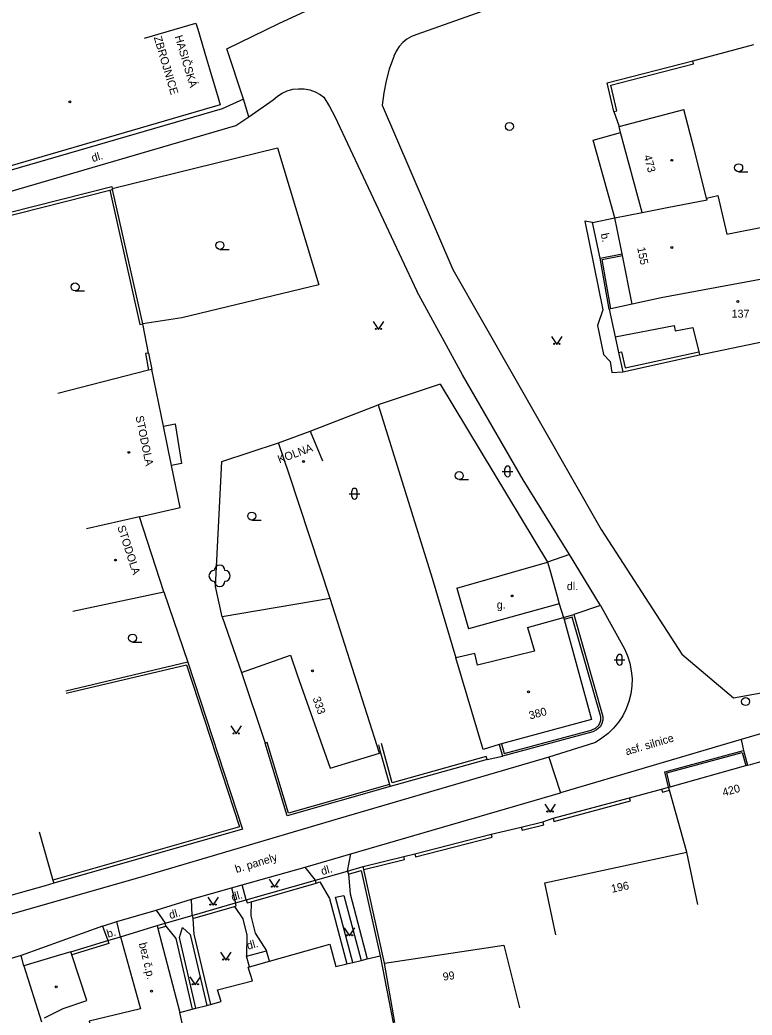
# Model space of a CAD drawing. Extents: x -577457 to -568404, y -1208466 to -1201387.
# Drawn here: x -575270.6 to -575201.9, y -1204396.7 to -1204303.4 of the extents above; entities that cross this region are included whole.
import ezdxf

# ---------------------------------------------------------------- set-up
doc = ezdxf.new("R2010")
doc.units = 0
for name, color, linetype in [('BUDOVY_MĚŘ', 7, 'Continuous'), ('BUDOVY_NEMĚŘ', 7, 'Continuous'), ('MAP_ZN_BP', 7, 'Continuous'), ('POMOC_POPIS', 7, 'Continuous'), ('ROZHRANÍ_PLOCH', 7, 'Continuous'), ('ZELEŇ', 7, 'Continuous'), ('ZN_BUDOV', 7, 'Continuous'), ('ZN_DOPLŇKOVÉ', 7, 'Continuous'), ('ZN_KULTUR', 7, 'Continuous'), ('Č_POPIS_ORIENT', 7, 'Continuous')]:
    doc.layers.add(name, color=color, linetype=linetype)

msp = doc.modelspace()

# ---------------------------------------------------------------- linework, layer by layer
at = {"layer": 'BUDOVY_MĚŘ'}
for points in [[(-575258.87, -1204305.13), (-575254.07, -1204303.71), (-575253.9, -1204304.29)], [(-575253.08, -1204307.05), (-575252.8, -1204307.99)], [(-575251.99, -1204310.72), (-575251.8, -1204311.36), (-575272.25, -1204317.34), (-575273.04, -1204314.78)], [(-575214.41, -1204313.42), (-575208.34, -1204311.8)], [(-575214.26, -1204313.98), (-575214.41, -1204313.42)], [(-575212.23, -1204321.46), (-575214.26, -1204313.98)], [(-575212.23, -1204321.46), (-575209.9, -1204320.99)], [(-575214.8, -1204321.97), (-575212.23, -1204321.46)], [(-575214.59, -1204323.02), (-575214.8, -1204321.97)], [(-575214.1, -1204325.5), (-575214.13, -1204325.33)], [(-575213.19, -1204330.06), (-575214.1, -1204325.5)], [(-575195.78, -1204326.75), (-575210.45, -1204329.47), (-575213.19, -1204330.06)], [(-575206.86, -1204334.8), (-575194.72, -1204332.27), (-575195.78, -1204326.75)], [(-575213.19, -1204330.06), (-575215.17, -1204330.48)], [(-575215.17, -1204330.48), (-575215.34, -1204330.52)], [(-575215.34, -1204330.52), (-575214.78, -1204333.13)], [(-575214.78, -1204333.13), (-575209.24, -1204332.05)], [(-575207.49, -1204332.24), (-575206.93, -1204334.51)], [(-575206.93, -1204334.51), (-575206.86, -1204334.8)], [(-575258.5, -1204336.24), (-575267, -1204338.43)], [(-575258.21, -1204336.17), (-575258.5, -1204336.24)], [(-575257.11, -1204341.5), (-575258.21, -1204336.17)], [(-575256.35, -1204345.18), (-575257.11, -1204341.5)], [(-575246.31, -1204343.05), (-575243.35, -1204341.97)], [(-575243.35, -1204341.97), (-575242.2, -1204344.74)], [(-575245.34, -1204346), (-575246.31, -1204343.05)], [(-575259.35, -1204349.99), (-575255.54, -1204349.1), (-575256.35, -1204345.18)], [(-575259.35, -1204349.99), (-575264.33, -1204351.11)], [(-575257.07, -1204357.02), (-575259.35, -1204349.99)], [(-575229.62, -1204356.68), (-575221.11, -1204354.23)], [(-575221.11, -1204354.23), (-575220.91, -1204354.95)], [(-575265.59, -1204358.82), (-575257.07, -1204357.02)], [(-575220.22, -1204357.43), (-575220.02, -1204358.15)], [(-575236.87, -1204372.13), (-575241.49, -1204357.63), (-575251.59, -1204359.37)], [(-575220.02, -1204358.15), (-575228.53, -1204360.47)], [(-575251.59, -1204359.37), (-575249.8, -1204364.57)], [(-575219.55, -1204359.61), (-575216.98, -1204368.97), (-575225.44, -1204371.27)], [(-575222.99, -1204360.35), (-575219.6, -1204359.42)], [(-575219.6, -1204359.42), (-575219.55, -1204359.61)], [(-575249.8, -1204364.57), (-575245.19, -1204362.94), (-575244.56, -1204364.79)], [(-575225.63, -1204371.32), (-575227.14, -1204371.8), (-575229.69, -1204363.19)], [(-575244.56, -1204364.79), (-575241.49, -1204373.55)], [(-575225.44, -1204371.27), (-575225.63, -1204371.32)], [(-575241.49, -1204373.55), (-575236.87, -1204372.13)], [(-575209.62, -1204375.28), (-575202.52, -1204373.3)], [(-575202.52, -1204373.3), (-575202.37, -1204373.26)], [(-575202.37, -1204373.26), (-575202.09, -1204373.18)], [(-575209.77, -1204375.32), (-575209.62, -1204375.28)], [(-575209.69, -1204375.61), (-575209.77, -1204375.32)], [(-575208.07, -1204381.42), (-575209.69, -1204375.61)], [(-575268.75, -1204379.51), (-575267.46, -1204384.03)], [(-575220.32, -1204389.16), (-575221.37, -1204384.27), (-575208.07, -1204381.42)], [(-575207.02, -1204386.31), (-575208.07, -1204381.42)], [(-575267.38, -1204384.32), (-575268.19, -1204384.55)], [(-575267.46, -1204384.03), (-575267.38, -1204384.32)], [(-575270.54, -1204385.22), (-575272.28, -1204385.71)], [(-575261.14, -1204389.34), (-575257.7, -1204388.27)], [(-575257.7, -1204388.27), (-575257.62, -1204388.56)], [(-575257.62, -1204388.56), (-575255.58, -1204396.44)], [(-575247.17, -1204391.62), (-575241.52, -1204390.04), (-575240.96, -1204392.12), (-575239.92, -1204391.87)], [(-575236.39, -1204391.82), (-575225.2, -1204390.13), (-575223.74, -1204396)], [(-575265.78, -1204390.75), (-575267.07, -1204391.13)], [(-575265.69, -1204391.04), (-575265.78, -1204390.75)], [(-575249.04, -1204392.14), (-575247.17, -1204391.62)], [(-575239.92, -1204391.87), (-575239.37, -1204391.74)], [(-575239.37, -1204391.74), (-575238.59, -1204391.55)], [(-575238.59, -1204391.55), (-575238, -1204391.41)], [(-575238, -1204391.41), (-575236.81, -1204391.13)], [(-575236.81, -1204391.13), (-575235.59, -1204397.39)], [(-575235.43, -1204397.38), (-575236.39, -1204391.82)], [(-575252.71, -1204395.68), (-575251.71, -1204395.41), (-575252.05, -1204394.32), (-575248.76, -1204393.46), (-575249.16, -1204392.17), (-575249.04, -1204392.14)], [(-575253.05, -1204395.77), (-575252.71, -1204395.68)], [(-575255.58, -1204396.44), (-575254.41, -1204396.13)], [(-575254.41, -1204396.13), (-575254.06, -1204396.04)], [(-575254.06, -1204396.04), (-575253.05, -1204395.77)]]:
    msp.add_lwpolyline(points, dxfattribs=at)
at = {"layer": 'BUDOVY_NEMĚŘ'}
for points in [[(-575206.2, -1204320.13), (-575207.36, -1204315.53), (-575208.34, -1204311.8)], [(-575209.9, -1204320.99), (-575206.15, -1204320.27), (-575206.2, -1204320.13), (-575205.16, -1204319.88), (-575204.32, -1204323.49), (-575200.38, -1204322.71)], [(-575209.24, -1204332.05), (-575209.14, -1204332.54), (-575207.49, -1204332.24)], [(-575229.62, -1204356.68), (-575228.53, -1204360.47)], [(-575222.99, -1204360.35), (-575222.33, -1204362.56), (-575227.67, -1204363.89), (-575227.94, -1204362.8), (-575229.69, -1204363.19)], [(-575261.14, -1204389.34), (-575259.27, -1204396.09), (-575264.06, -1204397.24), (-575262.84, -1204402.3), (-575254.7, -1204400.34), (-575255.58, -1204396.44)], [(-575268.27, -1204396.94), (-575266.5, -1204396.06), (-575264.29, -1204395.31), (-575265.69, -1204391.04)]]:
    msp.add_lwpolyline(points, dxfattribs=at)
at = {"layer": 'MAP_ZN_BP'}
for centre, radius in [((-575224.68, -1204313.4), 0.375), ((-575224.68, -1204313.4), 0.0005), ((-575202.55, -1204367.291), 0.375), ((-575202.55, -1204367.291), 0.0005)]:
    msp.add_circle(centre, radius, dxfattribs=at)
at = {"layer": 'ROZHRANÍ_PLOCH'}
for points in [[(-575191.79, -1204290.03), (-575233.37, -1204304.78), (-575233.85, -1204304.96), (-575234.29, -1204305.21), (-575234.68, -1204305.53), (-575235.02, -1204305.91), (-575235.3, -1204306.34), (-575235.51, -1204306.8), (-575235.53, -1204306.87), (-575235.56, -1204306.94), (-575235.94, -1204308.03), (-575236.24, -1204309.14), (-575236.46, -1204310.26), (-575236.6, -1204311.4), (-575230, -1204326.81), (-575216.08, -1204351.17), (-575208.53, -1204362.84), (-575203.69, -1204366.94), (-575199.37, -1204366.18)], [(-575249.61, -1204310.85), (-575251.16, -1204306.12), (-575246.3, -1204303.75), (-575240.9, -1204301.22), (-575238.63, -1204300.26), (-575237.32, -1204299.75)], [(-575249.09, -1204312.5), (-575246.83, -1204310.91), (-575246.43, -1204310.56), (-575245.98, -1204310.27), (-575245.5, -1204310.06), (-575244.98, -1204309.92), (-575244.45, -1204309.86), (-575243.92, -1204309.87), (-575243.4, -1204309.97), (-575242.9, -1204310.15), (-575242.43, -1204310.39), (-575242.07, -1204310.65), (-575241.53, -1204311.52), (-575241.03, -1204312.48)], [(-575249.61, -1204310.85), (-575251.59, -1204311.76), (-575272.34, -1204317.79), (-575275.15, -1204318.23), (-575275.68, -1204315.58)], [(-575249.09, -1204312.5), (-575249.61, -1204310.85)], [(-575298, -1204328.23), (-575299.16, -1204328.59), (-575300.16, -1204324.79), (-575300.15, -1204324.72), (-575300.05, -1204324.43), (-575299.87, -1204324.17), (-575299.64, -1204323.97), (-575299.36, -1204323.83), (-575299.06, -1204323.76), (-575282.31, -1204321.19), (-575271.9, -1204319.62), (-575250.31, -1204313.32), (-575249.09, -1204312.5)], [(-575241.03, -1204312.48), (-575233.35, -1204328.84)], [(-575216.91, -1204322.41), (-575214.8, -1204321.97)], [(-575216.91, -1204322.41), (-575217.61, -1204322.28), (-575215.94, -1204330.59), (-575216.43, -1204332.06), (-575215.86, -1204334.76), (-575215.23, -1204335.42), (-575215.1, -1204336.45), (-575214.07, -1204336.39)], [(-575216.19, -1204325.74), (-575216.91, -1204322.41)], [(-575216.14, -1204358.29), (-575219.05, -1204353.5), (-575223.38, -1204346.51), (-575229.09, -1204336.69), (-575233.35, -1204328.84)], [(-575257.11, -1204341.5), (-575256, -1204341.27), (-575255.42, -1204344.99), (-575256.35, -1204345.18)], [(-575219.05, -1204353.5), (-575221.11, -1204354.23)], [(-575216.14, -1204358.29), (-575218.66, -1204359.15)], [(-575216.14, -1204358.29), (-575213.91, -1204362.35)], [(-575213.91, -1204362.35), (-575213.62, -1204363.01), (-575213.4, -1204363.71), (-575213.26, -1204364.42), (-575213.19, -1204365.14), (-575213.21, -1204365.86), (-575213.31, -1204366.58), (-575213.49, -1204367.29), (-575213.74, -1204367.97), (-575214.06, -1204368.62), (-575214.46, -1204369.22), (-575214.92, -1204369.78), (-575215.44, -1204370.29), (-575216.01, -1204370.74), (-575216.63, -1204371.12), (-575216.7, -1204371.16), (-575220.98, -1204372.51)], [(-575199.64, -1204369.89), (-575202.97, -1204370.85)], [(-575202.97, -1204370.85), (-575219.91, -1204375.85)], [(-575202.97, -1204370.85), (-575202.75, -1204371.87)], [(-575236.87, -1204372.13), (-575236.75, -1204372.1)], [(-575220.98, -1204372.51), (-575240.51, -1204378.22), (-575258.78, -1204383.63), (-575273.78, -1204387.92)], [(-575220.98, -1204372.51), (-575219.91, -1204375.85)], [(-575239.54, -1204381.57), (-575219.91, -1204375.85)], [(-575243.83, -1204382.8), (-575239.54, -1204381.57)], [(-575239.87, -1204383.18), (-575239.54, -1204381.57)], [(-575249.72, -1204384.47), (-575243.83, -1204382.8)], [(-575242.86, -1204384.03), (-575243.83, -1204382.8)], [(-575239.78, -1204383.47), (-575239.61, -1204385.31), (-575238, -1204391.41)], [(-575250.73, -1204384.76), (-575249.72, -1204384.47)], [(-575249.34, -1204385.88), (-575249.72, -1204384.47)], [(-575242.78, -1204384.32), (-575242.44, -1204384.2), (-575241.53, -1204385.76), (-575239.92, -1204391.87)], [(-575254.49, -1204385.82), (-575250.73, -1204384.76)], [(-575250.73, -1204384.76), (-575250.37, -1204386.15)], [(-575257.8, -1204386.85), (-575254.49, -1204385.82)], [(-575254.43, -1204387.34), (-575254.49, -1204385.82)], [(-575248.88, -1204386.06), (-575248.91, -1204387.36), (-575248.5, -1204389.01), (-575247.44, -1204390.65)], [(-575239.37, -1204391.74), (-575240.98, -1204385.63), (-575240.19, -1204385.47), (-575238.59, -1204391.55)], [(-575261.47, -1204387.9), (-575257.8, -1204386.85)], [(-575257.8, -1204386.85), (-575256.95, -1204388.05)], [(-575250.45, -1204386.49), (-575249.67, -1204387.66), (-575249.28, -1204389.18), (-575249.32, -1204391.14)], [(-575262.81, -1204388.35), (-575261.47, -1204387.9)], [(-575261.14, -1204389.34), (-575261.47, -1204387.9)], [(-575254.35, -1204387.63), (-575254.26, -1204389.08), (-575252.71, -1204395.68)], [(-575262.81, -1204388.35), (-575270.44, -1204391.09)], [(-575262.81, -1204388.35), (-575262.32, -1204389.69)], [(-575256.87, -1204388.34), (-575255.96, -1204389.5), (-575254.41, -1204396.13)], [(-575254.06, -1204396.04), (-575255.61, -1204389.42), (-575255.31, -1204388.47), (-575254.61, -1204389.12), (-575253.05, -1204395.77)], [(-575249.32, -1204391.14), (-575247.44, -1204390.65)], [(-575247.17, -1204391.62), (-575247.44, -1204390.65)], [(-575270.44, -1204391.09), (-575279.03, -1204393.66)], [(-575270.19, -1204392.05), (-575270.44, -1204391.09)], [(-575249.04, -1204392.14), (-575249.32, -1204391.14)]]:
    msp.add_lwpolyline(points, dxfattribs=at)
at = {"layer": 'ZELEŇ'}
msp.add_circle((-575251.84, -1204355.51), 0.0005, dxfattribs=at)
for centre, start, end in [((-575251.84, -1204355.01), 0, 179.99999), ((-575252.34, -1204355.51), 89.99999, 269.99999), ((-575251.34, -1204355.51), 270, 89.99999), ((-575251.84, -1204356.01), 179.99999, 359.99999)]:
    msp.add_arc(centre, 0.5, start, end, dxfattribs=at)
at = {"layer": 'ZN_BUDOV'}
for centre in [(-575265.87, -1204311.09), (-575209.47, -1204316.57), (-575209.47, -1204324.74), (-575203.27, -1204329.81), (-575260.35, -1204343.94), (-575243.97, -1204344.79), (-575261.61, -1204354.03), (-575224.44, -1204357.4), (-575243.15, -1204364.41), (-575222.89, -1204366.38), (-575267.15, -1204394.03), (-575258.23, -1204394.44)]:
    msp.add_circle(centre, 0.0875, dxfattribs=at)
at = {"layer": 'ZN_DOPLŇKOVÉ'}
for points in [[(-575253.9, -1204304.29), (-575253.08, -1204307.05)], [(-575207.5, -1204307.24), (-575201.79, -1204305.72)], [(-575252.8, -1204307.99), (-575251.99, -1204310.72)], [(-575214.9, -1204312), (-575215.53, -1204309.31), (-575207.5, -1204307.24)], [(-575214.9, -1204312), (-575214.61, -1204311.93), (-575215.17, -1204309.52), (-575207.42, -1204307.53), (-575207.5, -1204307.24)], [(-575214.9, -1204312), (-575214.41, -1204313.42)], [(-575214.8, -1204321.97), (-575216.83, -1204314.69), (-575214.26, -1204313.98)], [(-575261.91, -1204319.2), (-575246.42, -1204315.39), (-575242.55, -1204328.24), (-575255.38, -1204331.33), (-575259.04, -1204331.9)], [(-575281.34, -1204323.92), (-575261.96, -1204319.02), (-575261.91, -1204319.2)], [(-575261.91, -1204319.2), (-575261.88, -1204319.31)], [(-575281.26, -1204324.21), (-575262.12, -1204319.37)], [(-575262.12, -1204319.37), (-575261.88, -1204319.31)], [(-575262.12, -1204319.37), (-575259.33, -1204331.97), (-575259.04, -1204331.9)], [(-575259.04, -1204331.9), (-575261.88, -1204319.31)], [(-575214.13, -1204325.33), (-575214.59, -1204323.02)], [(-575216.19, -1204325.74), (-575214.13, -1204325.33)], [(-575215.34, -1204330.52), (-575216.19, -1204325.74)], [(-575215.17, -1204330.48), (-575215.98, -1204325.88), (-575214.1, -1204325.5)], [(-575258.51, -1204334.64), (-575259.04, -1204331.9)], [(-575214.78, -1204333.13), (-575214.47, -1204334.58)], [(-575258.51, -1204334.64), (-575258.8, -1204334.69), (-575258.5, -1204336.24)], [(-575258.51, -1204334.64), (-575258.21, -1204336.17)], [(-575214.47, -1204334.58), (-575214.18, -1204334.52), (-575213.84, -1204336.03), (-575206.93, -1204334.51)], [(-575214.47, -1204334.58), (-575214.07, -1204336.39)], [(-575214.07, -1204336.39), (-575206.86, -1204334.8)], [(-575231.16, -1204337.54), (-575236.98, -1204339.48), (-575231.92, -1204355.74), (-575229.69, -1204363.19)], [(-575231.16, -1204337.54), (-575221.11, -1204354.23)], [(-575243.35, -1204341.97), (-575236.98, -1204339.48)], [(-575251.62, -1204344.81), (-575246.31, -1204343.05)], [(-575251.59, -1204359.37), (-575252.24, -1204356.5), (-575251.62, -1204344.81)], [(-575241.49, -1204357.63), (-575245.34, -1204346)], [(-575220.91, -1204354.95), (-575220.22, -1204357.43)], [(-575257.07, -1204357.02), (-575254.81, -1204363.6)], [(-575220.02, -1204358.15), (-575219.6, -1204359.42)], [(-575218.66, -1204359.15), (-575215.93, -1204368.7), (-575215.93, -1204369.03), (-575216.01, -1204369.34), (-575216.16, -1204369.63), (-575216.2, -1204369.69), (-575216.51, -1204369.94), (-575216.87, -1204370.12), (-575217.2, -1204370.22), (-575225.33, -1204372.42)], [(-575219.6, -1204359.42), (-575218.66, -1204359.15)], [(-575225.44, -1204371.27), (-575225.19, -1204372.17), (-575217.01, -1204369.96), (-575216.96, -1204369.94), (-575216.63, -1204369.78), (-575216.35, -1204369.55), (-575216.22, -1204369.32), (-575216.13, -1204369.03), (-575216.12, -1204368.73), (-575218.8, -1204359.4), (-575219.55, -1204359.61)], [(-575266.21, -1204366.5), (-575254.94, -1204363.84), (-575249.98, -1204379.02), (-575267.46, -1204384.03)], [(-575254.81, -1204363.6), (-575249.7, -1204379.26), (-575267.38, -1204384.32)], [(-575254.81, -1204363.6), (-575266.26, -1204366.31)], [(-575249.8, -1204364.57), (-575247.58, -1204371.2)], [(-575235.92, -1204375.08), (-575245.38, -1204377.74), (-575247.39, -1204371.14), (-575247.58, -1204371.2)], [(-575235.87, -1204375.27), (-575245.52, -1204377.99), (-575247.58, -1204371.2)], [(-575236.96, -1204371.34), (-575236.75, -1204372.1)], [(-575226.77, -1204372.74), (-575226.85, -1204372.45), (-575235.66, -1204374.9), (-575236.68, -1204371.24)], [(-575225.63, -1204371.32), (-575225.33, -1204372.42)], [(-575236.75, -1204372.1), (-575235.92, -1204375.08)], [(-575209.77, -1204375.32), (-575210.13, -1204373.87), (-575202.75, -1204371.87)], [(-575209.62, -1204375.28), (-575209.94, -1204373.98), (-575202.86, -1204372.07), (-575202.52, -1204373.3)], [(-575202.75, -1204371.87), (-575202.37, -1204373.26)], [(-575226.77, -1204372.74), (-575235.87, -1204375.27)], [(-575226.77, -1204372.74), (-575225.33, -1204372.42)], [(-575202.09, -1204373.18), (-575199.48, -1204372.45)], [(-575235.92, -1204375.08), (-575235.87, -1204375.27)], [(-575213.42, -1204376.31), (-575210.43, -1204375.51)], [(-575210.43, -1204375.51), (-575209.77, -1204375.32)], [(-575210.43, -1204375.51), (-575210.34, -1204375.8), (-575209.69, -1204375.61)], [(-575220.59, -1204378.23), (-575213.42, -1204376.31)], [(-575220.59, -1204378.23), (-575220.51, -1204378.52), (-575213.34, -1204376.6), (-575213.42, -1204376.31)], [(-575223.57, -1204379.06), (-575223.5, -1204379.35), (-575221.47, -1204378.85), (-575221.54, -1204378.56)], [(-575223.57, -1204379.06), (-575221.54, -1204378.56)], [(-575221.54, -1204378.56), (-575220.59, -1204378.23)], [(-575233.56, -1204381.56), (-575226.38, -1204379.72)], [(-575233.56, -1204381.56), (-575233.48, -1204381.85), (-575226.3, -1204380.01), (-575226.38, -1204379.72)], [(-575226.38, -1204379.72), (-575223.57, -1204379.06)], [(-575234.58, -1204381.8), (-575233.56, -1204381.56)], [(-575238.38, -1204382.74), (-575234.58, -1204381.8)], [(-575238.32, -1204383.03), (-575234.51, -1204382.09), (-575234.58, -1204381.8)], [(-575242.86, -1204384.03), (-575239.87, -1204383.18)], [(-575239.87, -1204383.18), (-575238.38, -1204382.74)], [(-575239.87, -1204383.18), (-575239.78, -1204383.47)], [(-575239.78, -1204383.47), (-575238.58, -1204383.12), (-575236.81, -1204391.13)], [(-575238.32, -1204383.03), (-575238.38, -1204382.74)], [(-575236.39, -1204391.82), (-575238.32, -1204383.03)], [(-575249.34, -1204385.88), (-575242.86, -1204384.03)], [(-575248.88, -1204386.06), (-575242.78, -1204384.32)], [(-575242.78, -1204384.32), (-575242.86, -1204384.03)], [(-575268.19, -1204384.55), (-575270.54, -1204385.22)], [(-575254.43, -1204387.34), (-575250.37, -1204386.15)], [(-575250.45, -1204386.49), (-575250.29, -1204386.44), (-575250.37, -1204386.15)], [(-575250.37, -1204386.15), (-575249.34, -1204385.88)], [(-575249.34, -1204385.88), (-575249.26, -1204386.17), (-575248.88, -1204386.06)], [(-575254.35, -1204387.63), (-575250.45, -1204386.49)], [(-575257.7, -1204388.27), (-575256.95, -1204388.05)], [(-575256.95, -1204388.05), (-575254.43, -1204387.34)], [(-575256.87, -1204388.34), (-575256.95, -1204388.05)], [(-575254.43, -1204387.34), (-575254.35, -1204387.63)], [(-575257.62, -1204388.56), (-575256.87, -1204388.34)], [(-575265.78, -1204390.75), (-575262.32, -1204389.69)], [(-575262.32, -1204389.69), (-575262.24, -1204389.98), (-575265.69, -1204391.04)], [(-575262.32, -1204389.69), (-575261.14, -1204389.34)], [(-575267.07, -1204391.13), (-575270.19, -1204392.05)], [(-575270.19, -1204392.05), (-575268.53, -1204397.3)]]:
    msp.add_lwpolyline(points, dxfattribs=at)
at = {"layer": 'ZN_KULTUR'}
for p, q in [((-575203.2, -1204317.645), (-575202.325, -1204317.645)), ((-575251.81, -1204324.925), (-575250.935, -1204324.925)), ((-575265.39, -1204328.805), (-575264.515, -1204328.805)), ((-575225.35, -1204345.73), (-575224.35, -1204345.73)), ((-575225.1, -1204345.98), (-575225.1, -1204345.48)), ((-575224.6, -1204345.98), (-575224.6, -1204345.48)), ((-575229.39, -1204346.495), (-575228.515, -1204346.495)), ((-575239.7, -1204347.82), (-575238.7, -1204347.82)), ((-575239.45, -1204348.07), (-575239.45, -1204347.57)), ((-575238.95, -1204348.07), (-575238.95, -1204347.57)), ((-575248.83, -1204350.285), (-575247.955, -1204350.285)), ((-575260, -1204361.725), (-575259.125, -1204361.725)), ((-575214.86, -1204363.38), (-575213.86, -1204363.38)), ((-575214.61, -1204363.63), (-575214.61, -1204363.13)), ((-575214.11, -1204363.63), (-575214.11, -1204363.13))]:
    msp.add_line(p, q, dxfattribs=at)
for points in [[(-575237.45, -1204331.67), (-575236.95, -1204332.42), (-575236.45, -1204331.67)], [(-575220.73, -1204333.07), (-575220.23, -1204333.82), (-575219.73, -1204333.07)], [(-575250.79, -1204369.58), (-575250.29, -1204370.33), (-575249.79, -1204369.58)], [(-575221.38, -1204376.9), (-575220.88, -1204377.65), (-575220.38, -1204376.9)], [(-575247.19, -1204383.94), (-575246.69, -1204384.69), (-575246.19, -1204383.94)], [(-575252.96, -1204385.62), (-575252.46, -1204386.37), (-575251.96, -1204385.62)], [(-575240.17, -1204388.5), (-575239.67, -1204389.25), (-575239.17, -1204388.5)], [(-575251.75, -1204390.77), (-575251.25, -1204391.52), (-575250.75, -1204390.77)], [(-575254.62, -1204393.09), (-575254.12, -1204393.84), (-575253.62, -1204393.09)]]:
    msp.add_lwpolyline(points, dxfattribs=at)
for centre, radius in [((-575203.2, -1204317.27), 0.375), ((-575251.81, -1204324.55), 0.375), ((-575265.39, -1204328.43), 0.375), ((-575237.2, -1204332.37), 0.05), ((-575236.7, -1204332.37), 0.05), ((-575220.48, -1204333.77), 0.05), ((-575219.98, -1204333.77), 0.05), ((-575229.39, -1204346.12), 0.375), ((-575248.83, -1204349.91), 0.375), ((-575260, -1204361.35), 0.375), ((-575250.54, -1204370.28), 0.05), ((-575250.04, -1204370.28), 0.05), ((-575221.13, -1204377.6), 0.05), ((-575220.63, -1204377.6), 0.05), ((-575246.94, -1204384.64), 0.05), ((-575246.44, -1204384.64), 0.05), ((-575252.71, -1204386.32), 0.05), ((-575252.21, -1204386.32), 0.05), ((-575239.92, -1204389.2), 0.05), ((-575239.42, -1204389.2), 0.05), ((-575251.5, -1204391.47), 0.05), ((-575251, -1204391.47), 0.05), ((-575254.37, -1204393.79), 0.05), ((-575253.87, -1204393.79), 0.05)]:
    msp.add_circle(centre, radius, dxfattribs=at)
for centre, start, end in [((-575224.85, -1204345.48), 0, 179.99999), ((-575224.85, -1204345.98), 179.99999, 359.99999), ((-575239.2, -1204347.57), 0, 179.99999), ((-575239.2, -1204348.07), 179.99999, 359.99999), ((-575214.36, -1204363.13), 0, 179.99999), ((-575214.36, -1204363.63), 179.99999, 359.99999)]:
    msp.add_arc(centre, 0.25, start, end, dxfattribs=at)

# ---------------------------------------------------------------- texts
at = {"layer": 'POMOC_POPIS'}
for s, rotation, p in [('ZBROJNICE', 286.53001, (-575258.02, -1204305.05)), ('HASIČSKÁ', 286.53001, (-575256.06, -1204304.97)), ('dl.', 16.26003, (-575263.73, -1204316.74)), ('b.', 281.25003, (-575216.13, -1204323.47)), ('STODOLA', 281.67001, (-575259.73, -1204340.58)), ('KOLNA', 20.05003, (-575246.24, -1204344.98)), ('STODOLA', 287.97002, (-575261.44, -1204350.92)), ('asf. silnice', 16.43999, (-575213.7, -1204372.34)), ('b. panely', 16.90002, (-575250.27, -1204383.37)), ('dl.', 15.83999, (-575242.23, -1204383.57)), ('dl.', 15.83999, (-575250.64, -1204386)), ('dl.', 15.83999, (-575256.47, -1204387.68)), ('b.', 16.64998, (-575262.3, -1204389.44)), ('dl.', 15.83999, (-575249.18, -1204390.56))]:
    msp.add_text(s, height=0.75, rotation=rotation, dxfattribs=at).set_placement(p)
for s, p in [('dl.', (-575219.3, -1204356.85)), ('g.', (-575225.87, -1204358.59))]:
    msp.add_text(s, height=0.75, dxfattribs=at).set_placement(p)
at = {"layer": 'Č_POPIS_ORIENT'}
for s, rotation, p in [('473', 285.18, (-575212.11, -1204316.17)), ('155', 281.25003, (-575212.71, -1204324.78)), ('333', 289.31, (-575243.14, -1204366.99)), ('380', 15.19003, (-575222.74, -1204368.98)), ('420', 15.59001, (-575204.61, -1204376.19)), ('196', 12.08998, (-575215.06, -1204385.22)), ('bez č.p.', 283.52713, (-575259.42, -1204389.97)), ('99', 8.59001, (-575230.87, -1204393.46))]:
    msp.add_text(s, height=0.75, rotation=rotation, dxfattribs=at).set_placement(p)
msp.add_text('137', height=0.75, dxfattribs=at).set_placement((-575203.86, -1204331.32))

doc.saveas('drawing.dxf')
